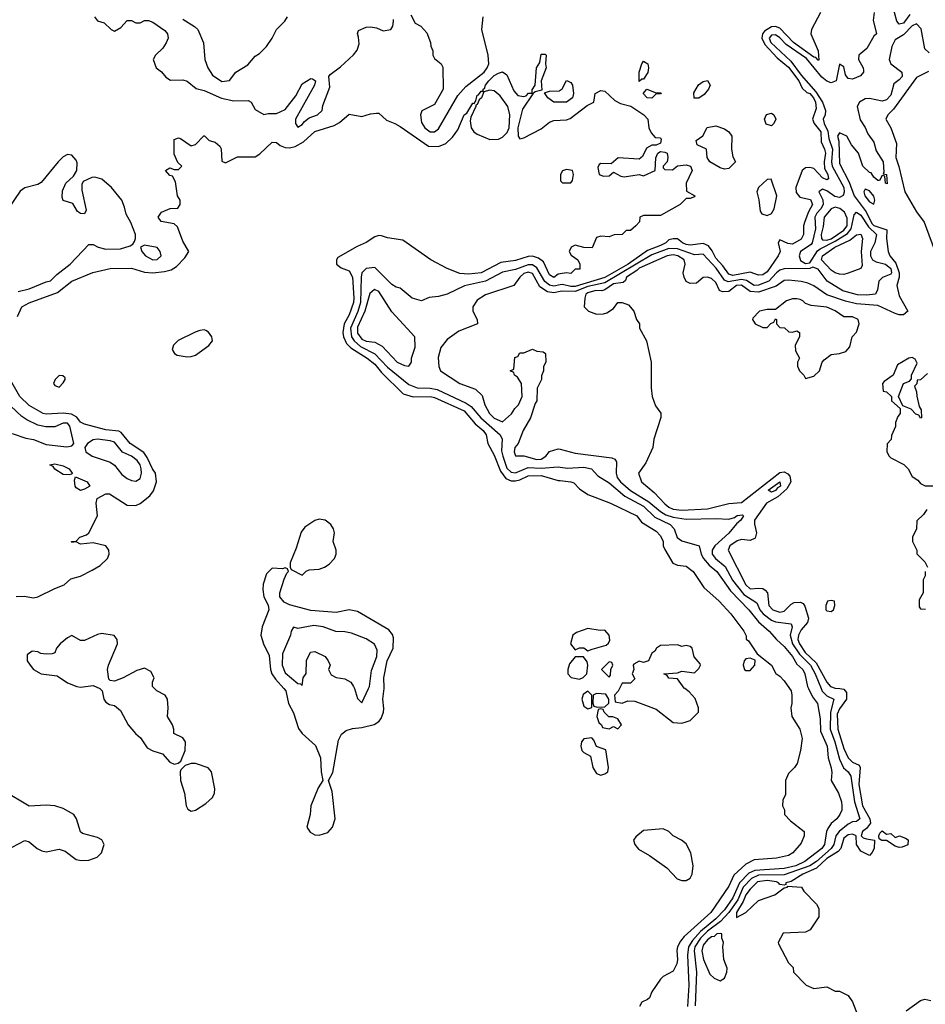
# Model space of a CAD drawing. Header units: inches. Extents: x 2380053 to 2584298, y 380219 to 546618.
# Tile 319 of 656: x 2537465 to 2541712, y 408520 to 413136. Entities that reach past the tile are written whole.
import ezdxf

# ---------------------------------------------------------------- set-up
doc = ezdxf.new("R2010")
doc.units = ezdxf.units.IN
doc.header["$MEASUREMENT"] = 0
for name, color, linetype in [('C5430', 7, 'Continuous'), ('C5431', 7, 'Continuous'), ('C5440', 7, 'Continuous'), ('C5441', 7, 'Continuous')]:
    doc.layers.add(name, color=color, linetype=linetype)

msp = doc.modelspace()

# ---------------------------------------------------------------- linework, layer by layer
at = {"layer": 'C5430', "color": 2}
for points, elevation in [([(2537842, 410000), (2537852, 409990), (2537860.7, 409950), (2537870, 409936), (2537886.2, 409926.2), (2537910, 409920.7), (2537938, 409898), (2537974.4, 409830), (2538008.2, 409790), (2538032.7, 409770), (2538063, 409723), (2538090, 409708.5), (2538134.4, 409694.4), (2538170, 409656), (2538190, 409646), (2538209.1, 409650.9), (2538220.4, 409659.6), (2538241.2, 409710), (2538242.7, 409750), (2538230, 409769), (2538189, 409790), (2538188.7, 409810), (2538182, 409830), (2538158, 409870), (2538162, 409910), (2538158, 409950), (2538148, 409970), (2538108, 409990), (2538098.3, 410000)], 6), ([(2538704.8, 410000), (2538713.7, 409990), (2538725.5, 409930), (2538750, 409886), (2538772.8, 409812.8), (2538790.2, 409790.2), (2538852.9, 409732.9), (2538876.2, 409676.2), (2538878.4, 409610), (2538887.3, 409570), (2538865.5, 409534.5), (2538830.3, 409450), (2538827.4, 409410), (2538812.2, 409350), (2538827, 409327), (2538850, 409314.4), (2538870, 409312.4), (2538910, 409326), (2538931.8, 409350), (2538944.2, 409390), (2538930, 409518), (2538913.2, 409570), (2538933.9, 409606.1), (2538960.9, 409759.1), (2538974, 409786), (2538996.9, 409803.1), (2539026.7, 409813.3), (2539070, 409818.3), (2539127.4, 409832.6), (2539150, 409845.5), (2539160.1, 409859.9), (2539171.5, 409890), (2539172.9, 409907.1), (2539167.8, 409950), (2539174.6, 410000)], 6), ([(2539034.7, 410000), (2539050, 409954), (2539070, 409934), (2539100.6, 410000)], 10), ([(2537430, 409256.5), (2537490, 409288), (2537510, 409282), (2537547.3, 409250), (2537570, 409239.3), (2537590, 409234.9), (2537650, 409248), (2537678.8, 409238.8), (2537730, 409198.8), (2537753.7, 409193.7), (2537790, 409195.8), (2537829.3, 409210), (2537849.5, 409230), (2537861.6, 409270), (2537850.9, 409290.9), (2537830, 409302.9), (2537760.2, 409320.2), (2537750, 409328), (2537731.6, 409390), (2537719.5, 409410), (2537670, 409437.4), (2537630, 409451.1), (2537590, 409454.3), (2537510, 409449.2), (2537390, 409520.5)], 6)]:
    msp.add_lwpolyline(points, dxfattribs=dict(at, elevation=elevation))
at = {"layer": 'C5430', "color": 2, "elevation": 6}
msp.add_lwpolyline([(2538290, 409649), (2538270, 409648.7), (2538241, 409639), (2538221, 409619), (2538218, 409610), (2538219.1, 409570), (2538238, 409510), (2538246.4, 409450), (2538254.6, 409434.6), (2538270, 409424.9), (2538290, 409430.4), (2538338, 409462), (2538369.6, 409490), (2538379.6, 409510), (2538380.7, 409530), (2538365.2, 409610), (2538350, 409629)], close=True, dxfattribs=at)
at = {"layer": 'C5431', "color": 2}
for points, elevation in [([(2537816, 413150), (2537830, 413131.3), (2537862, 413122), (2537894, 413090), (2537910, 413082), (2537940.4, 413099.6), (2537970, 413132), (2537990, 413132), (2538010, 413122), (2538030, 413122), (2538050, 413132), (2538070, 413132), (2538090, 413124.7), (2538146.4, 413086.4), (2538158, 413070), (2538162, 413050), (2538152.7, 413027.3), (2538136.9, 413003.1), (2538102, 412970), (2538092, 412950), (2538104.7, 412910), (2538130, 412891.3), (2538150, 412866.8), (2538172.8, 412852.8), (2538230, 412854.4), (2538250, 412848), (2538293.7, 412813.7), (2538330, 412804.2), (2538411.6, 412768.4), (2538470, 412756.4), (2538536.8, 412756.8), (2538551, 412750), (2538570, 412716), (2538610, 412691.3), (2538630, 412696), (2538670, 412696), (2538710, 412716), (2538760.1, 412779.9), (2538790, 412835.5), (2538830, 412860.7), (2538839.1, 412859.1), (2538852, 412850), (2538848, 412830), (2538758, 412670), (2538758, 412650), (2538770, 412632), (2538790, 412644.7), (2538800.2, 412659.8), (2538823.2, 412676.8), (2538862, 412690), (2538884, 412710), (2538886.3, 412733.7), (2538920.4, 412819.6), (2538915.3, 412870), (2538921.2, 412878.8), (2538970, 412914.8), (2539030, 412971), (2539047.2, 412992.8), (2539057.5, 413022.5), (2539054.8, 413054.8), (2539048.9, 413071.1), (2539054.6, 413085.4), (2539090, 413100.7), (2539110, 413102.8), (2539138.8, 413098.8), (2539170, 413084.7), (2539206, 413090), (2539214.6, 413105.4), (2539218, 413130), (2539218, 413138)], 10), ([(2538230, 413139.1), (2538284.9, 413104.9), (2538300.7, 413090), (2538327.5, 413027.5), (2538333.4, 412950), (2538347.7, 412910), (2538370, 412876), (2538412.7, 412847.3), (2538450, 412852), (2538479, 412890), (2538534.5, 412925.5), (2538570, 412964.7), (2538590, 412978), (2538622, 413010), (2538649, 413050), (2538669, 413090), (2538708.7, 413130), (2538722, 413150)], 14), ([(2539299.8, 413159.8), (2539319.8, 413119.8), (2539346, 413106), (2539375.3, 413075.3), (2539392, 413030), (2539392.7, 413012.7), (2539402, 412990), (2539402, 412970), (2539410, 412954), (2539442, 412930), (2539450, 412914), (2539451.3, 412810), (2539410, 412738), (2539351.6, 412708.4), (2539344.7, 412690), (2539350, 412654), (2539364.7, 412630), (2539390, 412611.3), (2539410, 412611.3), (2539430, 412624.7), (2539519.3, 412780.7), (2539557.4, 412822.6), (2539643, 412890), (2539657.4, 412910), (2539664.7, 412930), (2539662.4, 412970), (2539631.8, 413090), (2539639.5, 413150)], 10), ([(2537454.9, 411745.1), (2537475.1, 411790), (2537510, 411808.4), (2537642.8, 411857.2), (2537710, 411910.4), (2537808.4, 411951.6), (2537890, 411970.4), (2537990, 411972), (2538050, 411953.4), (2538090, 411950.3), (2538144.4, 411955.6), (2538175.8, 411964.2), (2538200.5, 411979.5), (2538240.2, 412019.8), (2538258, 412050), (2538230, 412098), (2538205.6, 412165.6), (2538190, 412179), (2538129.6, 412189.6), (2538114, 412210), (2538130, 412233.4), (2538171.3, 412251.3), (2538207.3, 412252.7), (2538218, 412270), (2538218, 412290), (2538206, 412310), (2538196.4, 412376.4), (2538182, 412402), (2538170, 412406), (2538148.7, 412430), (2538170, 412442), (2538190, 412434), (2538210, 412434), (2538226, 412450), (2538207.3, 412467.3), (2538190, 412506), (2538190, 412574), (2538210, 412582), (2538219.6, 412579.6), (2538270, 412544.7), (2538290, 412552), (2538328.4, 412591.6), (2538331.6, 412591.6), (2538354, 412570), (2538382, 412562), (2538403.6, 412543.6), (2538410.9, 412530.9), (2538412.7, 412472.7), (2538430, 412464.7), (2538486.6, 412493.4), (2538570, 412494), (2538592, 412508), (2538650, 412562.8), (2538670, 412560.7), (2538686.9, 412546.9), (2538710, 412537.6), (2538730, 412535.3), (2538757.7, 412542.3), (2538796.6, 412563.4), (2538850, 412612), (2538939.7, 412640.3), (2538964.9, 412655.1), (2539010, 412693), (2539070, 412682.8), (2539110, 412695.5), (2539138.8, 412698.8), (2539150, 412698), (2539184.9, 412664.9), (2539224.7, 412650), (2539250, 412634.9), (2539383.1, 412543.1), (2539430, 412542.4), (2539464, 412556), (2539495.1, 412584.9), (2539519.7, 412620.3), (2539550, 412690.6), (2539561.5, 412698.5), (2539590, 412744.7), (2539596.4, 412743.6), (2539604, 412756), (2539610, 412782), (2539616.4, 412783.6), (2539630, 412802), (2539638, 412802), (2539638, 412810), (2539645.6, 412814.4), (2539649.4, 412830), (2539665.1, 412850), (2539690, 412874), (2539710, 412885.5), (2539730, 412891.3), (2539750, 412878), (2539782.8, 412802.8), (2539801.6, 412781.6), (2539830, 412776), (2539840.4, 412779.6), (2539852, 412792), (2539868, 412792), (2539868, 412808), (2539882, 412830), (2539889.3, 412910), (2539904.7, 412935.3), (2539910, 412974), (2539930, 412974), (2539934, 412970), (2539931.3, 412928.7), (2539934.8, 412910), (2539911.3, 412850), (2539914, 412806), (2539882, 412798), (2539871.3, 412788.7), (2539823.4, 412716.6), (2539800.7, 412630), (2539802.8, 412590), (2539810, 412578), (2539830, 412582.8), (2539910, 412624.9), (2539950, 412655.5), (2539970, 412663), (2540000, 412664.9)], 6), ([(2540000, 412749.3), (2539969.5, 412749.5), (2539942, 412770), (2539926, 412794), (2539950, 412802), (2539996.4, 412803.6), (2540000, 412806)], 6), ([(2537458, 411862), (2537510, 411874), (2537590, 411907.3), (2537610, 411911.3), (2537638.9, 411941.1), (2537702, 411990), (2537790, 412082), (2537810, 412082), (2537834, 412070), (2537870, 412061), (2537938, 412062), (2537983.1, 412076.9), (2537995.3, 412084.7), (2538003.1, 412096.9), (2538008.7, 412110), (2538009, 412130), (2537986.3, 412186.3), (2537964.5, 412224.5), (2537957.5, 412257.5), (2537944, 412290), (2537895.3, 412350), (2537850, 412388.7), (2537818, 412398), (2537803.5, 412396.5), (2537762.8, 412377.2), (2537756.9, 412363.1), (2537756.9, 412336.9), (2537776.9, 412243.1), (2537770, 412226), (2537750, 412228), (2537736.4, 412236.4), (2537714.6, 412274.6), (2537669.1, 412289.1), (2537664, 412304), (2537666, 412334), (2537682, 412370), (2537717.2, 412402.8), (2537734, 412430), (2537734.6, 412465.4), (2537730, 412478), (2537710, 412502), (2537690, 412504), (2537670, 412493.2), (2537646, 412470), (2537566.2, 412373.8), (2537550, 412363.7), (2537490, 412348.3), (2537468.2, 412331.8), (2537411, 412250)], 10), ([(2540000, 411944.3), (2539990, 411942.7), (2539970, 411928.3), (2539950, 411940.9), (2539921, 412001), (2539898.9, 412018.9), (2539870, 412027.2), (2539850, 412025.7), (2539790, 412006.9), (2539721.7, 411998.3), (2539629.6, 411949.6), (2539570, 411942.6), (2539530, 411946.6), (2539470, 411969.6), (2539392.7, 412010), (2539262.3, 412102.3), (2539190, 412114), (2539162.7, 412122.7), (2539150, 412124.2), (2539130, 412118.4), (2539090, 412091.6), (2539047.3, 412072.7), (2538958, 412022), (2538951.3, 412010), (2538951.3, 411990), (2538973.4, 411973.4), (2539010, 411958.4), (2539025.7, 411930), (2539033, 411830), (2539030.2, 411810), (2539010, 411752.7), (2538987, 411710), (2538980.9, 411670), (2538984.2, 411650), (2538998.2, 411618.2), (2539017.6, 411597.6), (2539094.4, 411550), (2539130, 411522), (2539162.2, 411482.2), (2539262.9, 411382.9), (2539310, 411368), (2539390, 411370.2), (2539410, 411364.9), (2539550, 411302.6), (2539601.5, 411241.5), (2539639.5, 411210), (2539652.4, 411190), (2539660.7, 411150), (2539690, 411094), (2539719.5, 411019.5), (2539744.7, 410984.7), (2539770, 410974.7), (2539790, 410974.4), (2539810, 410978.3), (2539850, 410997.3), (2539910, 410998.6), (2539990, 410976.4), (2540000, 410975.4)], 6), ([(2540000, 411892.8), (2539970, 411887.7), (2539950, 411892.3), (2539928.5, 411908.5), (2539890, 411973.1), (2539870, 411986.3), (2539850, 411986.8), (2539790, 411964.8), (2539730, 411952.9), (2539650, 411910.8), (2539551.8, 411888.2), (2539470, 411849.2), (2539430, 411839), (2539385.4, 411834.6), (2539350, 411818), (2539306, 411830), (2539250, 411878), (2539230, 411882), (2539210, 411895.3), (2539130, 411975.3), (2539090, 411969.3), (2539070.4, 411949.6), (2539066, 411930), (2539063.7, 411810), (2539051.7, 411768.3), (2539017.3, 411690), (2539021.7, 411650), (2539033.8, 411630), (2539064.2, 411604.2), (2539130.1, 411570.1), (2539190, 411506.7), (2539290, 411426.5), (2539330, 411410.2), (2539390, 411409.3), (2539423.1, 411403.1), (2539559, 411339), (2539582.8, 411322.8), (2539627.8, 411270), (2539718.7, 411190), (2539727.6, 411170), (2539724.3, 411115.7), (2539730.2, 411090), (2539750, 411034.4), (2539770, 411014.9), (2539790, 411012.3), (2539850, 411036.5), (2539910, 411033.5), (2539990, 411039.6), (2540000, 411038.3)], 10), ([(2540000, 411861.9), (2539970, 411856.2), (2539940.9, 411860.9), (2539904.5, 411884.5), (2539870, 411946), (2539850, 411952.7), (2539830, 411946), (2539810.4, 411930), (2539782, 411890), (2539650, 411847), (2539610, 411821.2), (2539590.8, 411790), (2539590.8, 411770), (2539611.3, 411730), (2539612, 411710), (2539524.7, 411675.3), (2539470, 411637.2), (2539439.8, 411600.2), (2539427.1, 411552.9), (2539431, 411510), (2539438, 411490), (2539530, 411430.8), (2539603.5, 411403.5), (2539634, 411374), (2539646, 411330), (2539668.7, 411290), (2539690, 411268.7), (2539730, 411250.8), (2539772, 411288), (2539787, 411313), (2539804, 411330), (2539822, 411370), (2539818, 411430), (2539800.4, 411460.4), (2539786, 411470), (2539782, 411482), (2539766, 411490), (2539782, 411498), (2539787.3, 411552.7), (2539802, 411558), (2539810, 411574), (2539830, 411574), (2539870, 411592), (2539890, 411582), (2539919.6, 411579.6), (2539931.6, 411571.6), (2539932, 411530), (2539922, 411510), (2539922, 411490), (2539912.7, 411467.3), (2539912, 411450), (2539891.6, 411408.4), (2539891, 411350), (2539882.8, 411337.2), (2539861, 411270), (2539826, 411210), (2539802.8, 411150), (2539788, 411130), (2539784, 411110), (2539790, 411092), (2539830, 411090.8), (2539890, 411074.4), (2539910, 411075.5), (2539933.2, 411090), (2539950, 411111.3), (2539990, 411124.7), (2540000, 411122.1)], 14), ([(2537448.7, 410431.3), (2537486, 410434), (2537530, 410425.5), (2537550, 410430.4), (2537630, 410470.3), (2537674, 410486), (2537704.8, 410515.2), (2537750, 410527.7), (2537805.1, 410554.9), (2537842.4, 410577.6), (2537877.2, 410610), (2537885.2, 410630), (2537884, 410650), (2537869.1, 410669.1), (2537810, 410684), (2537750, 410678), (2537730, 410688), (2537710, 410686), (2537708, 410690), (2537730, 410692), (2537748, 410710), (2537779, 410721), (2537788.9, 410731.1), (2537829.6, 410810), (2537824, 410870), (2537829, 410891), (2537870, 410914), (2537887.3, 410912.7), (2537970, 410861), (2538010, 410858.8), (2538030, 410867.3), (2538075.8, 410904.2), (2538093, 410927), (2538107.3, 410970), (2538102.9, 411010), (2538088, 411030), (2538063.9, 411083.9), (2538047.6, 411107.6), (2537982.9, 411150), (2537940.8, 411200.8), (2537930, 411207.8), (2537870, 411214), (2537770, 411239.5), (2537750, 411249.4), (2537732.7, 411272.7), (2537707.6, 411287.6), (2537670, 411291.8), (2537590, 411286.3), (2537575.3, 411290), (2537510, 411327), (2537465.6, 411370), (2537374, 411530)], 6), ([(2537430, 411196), (2537493.7, 411173.7), (2537530, 411167.7), (2537590, 411144.9), (2537686, 411134), (2537710, 411138), (2537719, 411150), (2537701.1, 411230), (2537690, 411244.2), (2537670, 411245.4), (2537630, 411227.8), (2537587.8, 411227.8), (2537550, 411234.7), (2537499.7, 411259.7), (2537476, 411276), (2537424.6, 411324.6)], 10), ([(2539174.6, 410000), (2539175.2, 410004.8), (2539172.8, 410050), (2539188.7, 410130), (2539217.4, 410190), (2539217.5, 410237.5), (2539213.4, 410253.4), (2539196.1, 410276.1), (2539050, 410362), (2539010, 410369.4), (2538950, 410357), (2538830, 410366.3), (2538730, 410392.3), (2538705.8, 410405.8), (2538685.2, 410430), (2538685.2, 410450), (2538706, 410514), (2538718, 410542), (2538726, 410550), (2538722, 410562), (2538710, 410566), (2538698, 410562), (2538650, 410565.2), (2538622.4, 410537.6), (2538607.7, 410490), (2538604.9, 410464.9), (2538610.8, 410430), (2538630.7, 410390.7), (2538634, 410370), (2538602.8, 410290), (2538596.3, 410250), (2538608, 410210), (2538634.8, 410154.8), (2538641.7, 410090), (2538648.5, 410070), (2538664.8, 410044.8), (2538704.8, 410000)], 6), ([(2538098.3, 410000), (2538088.7, 410010), (2538088, 410030), (2538095.3, 410050), (2538080.4, 410080.4), (2538050, 410095.3), (2538015.3, 410084.7), (2537951.3, 410050), (2537910, 410035.3), (2537890, 410038), (2537884, 410044), (2537877.2, 410090), (2537881.2, 410110), (2537924, 410210), (2537922, 410230), (2537908.9, 410248.9), (2537850, 410259), (2537830, 410254), (2537770, 410225.2), (2537750, 410225.2), (2537710, 410248.7), (2537690, 410239), (2537656, 410210), (2537638.8, 410190), (2537630, 410168.7), (2537617.3, 410162.7), (2537590, 410160.9), (2537565.1, 410165.1), (2537550, 410173.2), (2537524.7, 410175.3), (2537501, 410159), (2537501, 410130), (2537514.8, 410110), (2537530.8, 410090), (2537566, 410070), (2537640.4, 410060.4), (2537690, 410026.8), (2537734, 410010), (2537750, 410007.3), (2537810, 410014), (2537841, 410001), (2537842, 410000)], 6), ([(2539100.6, 410000), (2539105.2, 410010), (2539114.5, 410085.5), (2539139.5, 410150), (2539141.2, 410181.2), (2539129.1, 410209.1), (2539090, 410234), (2539020.9, 410260.9), (2538990, 410266.6), (2538947.2, 410267.2), (2538888, 410290), (2538844.7, 410295.3), (2538770, 410282), (2538750, 410288), (2538738, 410270), (2538736, 410250), (2538697.5, 410162.5), (2538695.5, 410110), (2538710, 410074.8), (2538770, 410024.7), (2538782, 410022), (2538790, 410014), (2538795.3, 410050), (2538808.9, 410071.1), (2538810, 410132), (2538829.4, 410170.6), (2538850, 410174.8), (2538898, 410150), (2538912, 410130), (2538922, 410110), (2538914, 410090), (2538925.4, 410065.4), (2538950, 410052), (2538990, 410046), (2539018, 410030), (2539031.3, 410010), (2539034.7, 410000)], 10)]:
    msp.add_lwpolyline(points, dxfattribs=dict(at, elevation=elevation))
for points, elevation in [([(2539670, 412805.2), (2539642, 412798), (2539631, 412770), (2539619.6, 412760.4), (2539610, 412738), (2539603.6, 412736.4), (2539604.7, 412730), (2539580.5, 412679.5), (2539577.3, 412662.7), (2539582, 412630), (2539594.8, 412610), (2539610, 412599.1), (2539670, 412574.4), (2539710, 412575.8), (2539730, 412586), (2539751.9, 412608.1), (2539760.9, 412630), (2539763.7, 412690), (2539755.1, 412730), (2539719.1, 412779.1), (2539690, 412802.7)], 6), ([(2538050, 412079), (2538032, 412070), (2538038, 412050), (2538056, 412030), (2538090, 412010.8), (2538110, 412011.3), (2538128.7, 412030), (2538124, 412050), (2538110, 412068.7)], 10), ([(2539128.7, 411871.3), (2539107.1, 411852.9), (2539083.2, 411770), (2539050, 411695.1), (2539050, 411666), (2539070, 411638.9), (2539090, 411629.2), (2539130, 411624.4), (2539165.3, 411605.3), (2539234.8, 411530), (2539270, 411514.8), (2539290, 411512), (2539302, 411530), (2539302, 411550), (2539319.3, 411600.7), (2539319, 411650), (2539210, 411766), (2539150, 411862)], 14), ([(2538330, 411682), (2538310, 411679.5), (2538288.3, 411671.7), (2538208.3, 411631.7), (2538186.8, 411610), (2538181, 411590), (2538190.6, 411570.6), (2538203.8, 411563.8), (2538250, 411556.4), (2538270, 411557.1), (2538290, 411564), (2538351.9, 411608.1), (2538369.2, 411630), (2538366, 411650), (2538351.4, 411671.4), (2538338.7, 411678.7)], 6), ([(2537650, 411468), (2537632, 411450), (2537624.7, 411430), (2537630, 411422), (2537650, 411414), (2537670, 411434), (2537678, 411450), (2537678, 411458), (2537667.3, 411467.3)], 6), ([(2537830, 411169.6), (2537810, 411167), (2537782.8, 411150), (2537770.8, 411130), (2537776, 411110), (2537806, 411090), (2537890, 411062), (2537910, 411047.3), (2537944.4, 411004.4), (2537970, 410985.5), (2537990, 410976.3), (2538010, 410973.4), (2538030, 410986), (2538036.3, 411010), (2538034.7, 411030), (2538029.7, 411050), (2538015.8, 411070), (2537990, 411089.7), (2537948.3, 411108.3), (2537910, 411155.1), (2537890, 411162.6)], 10), ([(2537698, 411002), (2537670, 411004), (2537630, 411028.7), (2537622, 411042), (2537606, 411050), (2537630, 411054.8), (2537670, 411044.7), (2537698, 411030), (2537712, 411010), (2537710, 411006)], 6), ([(2537750, 410929.2), (2537730, 410942), (2537725.2, 410950), (2537723.1, 410976.9), (2537727.3, 410992.7), (2537782, 410970), (2537794, 410950), (2537770, 410935.3)], 6), ([(2538870, 410794), (2538850, 410789), (2538802.8, 410757.2), (2538786, 410734), (2538762, 410658), (2538734, 410590), (2538734, 410570), (2538738, 410558), (2538790, 410532), (2538809, 410551), (2538823.2, 410556.8), (2538870, 410560.5), (2538895.3, 410570), (2538916.6, 410583.4), (2538942, 410610), (2538948.7, 410630), (2538948.7, 410650), (2538935.3, 410690), (2538941.2, 410730), (2538937.2, 410750), (2538924, 410770), (2538898, 410790)], 6)]:
    msp.add_lwpolyline(points, close=True, dxfattribs=dict(at, elevation=elevation))
at = {"layer": 'C5440', "color": 2}
for points, elevation in [([(2540130, 409988), (2540108.1, 409971.9), (2540100.7, 409950), (2540110, 409918), (2540130, 409904.7), (2540148, 409912), (2540149, 409950), (2540148, 409970)], 6), ([(2540170, 409978), (2540154, 409970), (2540152.7, 409932.7), (2540158, 409918), (2540172.7, 409912.7), (2540210, 409914), (2540227.3, 409932.7), (2540228, 409950), (2540214, 409974)], 6), ([(2540190, 409906), (2540178, 409902), (2540172, 409870), (2540181, 409841), (2540194, 409830), (2540198, 409818), (2540230, 409812), (2540250, 409822), (2540270, 409812), (2540288, 409830), (2540270, 409858), (2540247.3, 409867.3), (2540228.4, 409868.4), (2540206, 409890), (2540202, 409902)], 6), ([(2540148.9, 409768.9), (2540110, 409765.2), (2540099.1, 409750), (2540097.1, 409730), (2540101.6, 409710), (2540110, 409700.5), (2540142.8, 409682.8), (2540152.7, 409630), (2540170, 409602), (2540190, 409594.9), (2540210, 409600.5), (2540222.7, 409610), (2540227, 409630), (2540213.3, 409713.3), (2540169.4, 409729.4), (2540158, 409758)], 6), ([(2540482, 409342), (2540390, 409334.5), (2540354.4, 409305.6), (2540344, 409290), (2540350.5, 409270), (2540367.5, 409247.5), (2540418.4, 409218.4), (2540500.5, 409160.5), (2540548.6, 409108.6), (2540570, 409100.7), (2540590, 409101), (2540609.1, 409110.9), (2540619, 409130), (2540624, 409170), (2540613.2, 409230), (2540590, 409273.2), (2540569.5, 409289.5), (2540530, 409309.3), (2540509, 409330)], 6), ([(2541530, 409318), (2541550, 409321), (2541570, 409302), (2541590.7, 409310.7), (2541619.6, 409299.6), (2541631.6, 409291.6), (2541630, 409268), (2541603.6, 409256.4), (2541590, 409255.3), (2541570, 409262), (2541530, 409288), (2541508, 409288), (2541496.4, 409296.4), (2541494, 409310), (2541498, 409322), (2541510, 409334)], 18), ([(2540752.7, 408852.7), (2540734, 408850), (2540722, 408838), (2540710, 408836.2), (2540690, 408822.9), (2540670, 408797.6), (2540663.9, 408770), (2540671.8, 408730), (2540701.7, 408661.7), (2540722.5, 408642.5), (2540750, 408630.7), (2540770, 408642.8), (2540781.6, 408670), (2540782.9, 408690), (2540767.6, 408730), (2540762, 408790), (2540766, 408810), (2540758, 408830), (2540758, 408850)], 18)]:
    msp.add_lwpolyline(points, close=True, dxfattribs=dict(at, elevation=elevation))
for points, elevation in [([(2540277.3, 410000), (2540271.6, 409988.4), (2540254, 409970), (2540258, 409938), (2540290, 409932), (2540316.4, 409943.6), (2540350, 409941), (2540450, 409904), (2540530, 409841), (2540570, 409838), (2540590, 409844.7), (2540610, 409851.3), (2540648, 409890), (2540648.7, 409910), (2540633.2, 409953.2), (2540604.7, 409984.7), (2540584.6, 410000)], 6), ([(2541075.7, 410000), (2541082.8, 409990), (2541086.8, 409970), (2541086.8, 409930), (2541082, 409910), (2541085.5, 409870), (2541124, 409810), (2541134, 409766), (2541126, 409710), (2541110.6, 409649.4), (2541098, 409630), (2541070, 409602), (2541056, 409570), (2541056, 409504), (2541043.6, 409476.4), (2541042, 409450), (2541051.6, 409431.6), (2541052, 409410), (2541079.8, 409379.8), (2541144.7, 409330), (2541144.7, 409310), (2541130, 409275.3), (2541090.8, 409230), (2541070, 409218), (2541014.7, 409205.3), (2540910, 409197.6), (2540870, 409177), (2540814.9, 409125.1), (2540790, 409073.2), (2540706, 408950), (2540582, 408838), (2540564.4, 408815.6), (2540550.4, 408790), (2540547.3, 408772.7), (2540550.4, 408730), (2540546.8, 408710), (2540530, 408675.3), (2540482, 408650), (2540470, 408638), (2540430, 408578), (2540418, 408550), (2540410, 408542), (2540382, 408530), (2540371.3, 408510)], 6), ([(2541164.2, 410000), (2541182.3, 409962.3), (2541206.8, 409930), (2541218.7, 409858.7), (2541220.6, 409800.6), (2541251.6, 409730), (2541255.8, 409675.8), (2541270.6, 409629.4), (2541273.7, 409606.3), (2541270.8, 409570), (2541304.9, 409510), (2541318.8, 409470), (2541321, 409450), (2541321, 409430), (2541310.7, 409410), (2541297.3, 409390), (2541270, 409367), (2541255.5, 409344.5), (2541249.1, 409330), (2541239.5, 409270), (2541226, 409250), (2541147, 409190), (2541105.5, 409170), (2541050, 409156.2), (2540912.5, 409147.5), (2540884.8, 409135.2), (2540840.2, 409090), (2540810, 409018.9), (2540770, 408963.5), (2540730, 408920.7), (2540657.9, 408862.1), (2540620.5, 408819.5), (2540601.4, 408790), (2540597.1, 408750), (2540602.6, 408610), (2540596.5, 408510)], 10), ([(2541223.1, 410000), (2541227.9, 409987.9), (2541250, 409966), (2541283, 409950), (2541266.7, 409890), (2541265.8, 409810), (2541287.7, 409750), (2541309.1, 409670), (2541328.8, 409628.8), (2541350.3, 409610), (2541362.8, 409590), (2541379.7, 409470), (2541405.3, 409390), (2541390, 409376.9), (2541370, 409376.1), (2541350, 409365.3), (2541308.7, 409330), (2541292.3, 409310), (2541283.5, 409270), (2541271, 409250), (2541201.2, 409190), (2541170.2, 409170), (2541050, 409126.4), (2540930, 409125), (2540896.5, 409110), (2540858.2, 409070), (2540832.6, 409010), (2540790.1, 408949.9), (2540752, 408908), (2540690, 408863.2), (2540657.7, 408830), (2540631.8, 408790), (2540627.8, 408770), (2540639.1, 408670), (2540632.4, 408512.4)], 14), ([(2541311.2, 410000), (2541330, 409998), (2541342.4, 409982.4), (2541341.7, 409950), (2541310, 409905.6), (2541299.1, 409880.9), (2541301.6, 409810), (2541330, 409719.1), (2541350, 409675.5), (2541370, 409655.8), (2541401.1, 409641.1), (2541406.7, 409630), (2541400.7, 409550), (2541417.6, 409450), (2541452.4, 409390), (2541454.8, 409370), (2541435.9, 409344.1), (2541417.3, 409330), (2541411, 409310), (2541420.5, 409300.5), (2541435.5, 409295.5), (2541474, 409290), (2541472, 409250), (2541462, 409230), (2541450, 409218), (2541410, 409238), (2541389.2, 409269.2), (2541388, 409310), (2541370, 409317.2), (2541350, 409314.3), (2541330, 409299.6), (2541315.5, 409250), (2541303.2, 409236.8), (2541250, 409202.9), (2541201.5, 409158.5), (2541138.4, 409130), (2541083.4, 409096.6), (2541058, 409090), (2541058, 409082), (2541050, 409078), (2541030, 409081.2), (2541023.7, 409090), (2541013.7, 409093.7), (2540970, 409101.3), (2540925.8, 409094.2), (2540890, 409060.5), (2540870, 409033.3), (2540858, 409002), (2540826.5, 408950), (2540826.4, 408926.4), (2540870, 408950.5), (2540930, 409006.8), (2541006, 409034), (2541050, 409066), (2541066, 409070), (2541066, 409074), (2541131.3, 409070), (2541142, 409050), (2541202, 408990), (2541212, 408970), (2541212, 408930), (2541172, 408870), (2541150, 408858), (2541046, 408854), (2541022, 408810), (2541023.6, 408803.6), (2541070, 408714), (2541092.7, 408692.7), (2541094, 408670), (2541154, 408610), (2541190, 408594), (2541250, 408602), (2541290, 408582), (2541310, 408582), (2541350, 408562), (2541370, 408532), (2541394.4, 408470)], 18), ([(2541622, 408490), (2541690, 408538), (2541710, 408544.7), (2541738, 408538)], 18)]:
    msp.add_lwpolyline(points, dxfattribs=dict(at, elevation=elevation))
at = {"layer": 'C5441', "color": 2}
for points, elevation in [([(2541638.7, 413161.3), (2541610, 413120.7), (2541590, 413116), (2541578, 413130), (2541556, 413210)], 14), ([(2541220.2, 413170), (2541178.9, 413090), (2541174.9, 413070), (2541210, 412991), (2541213, 412947), (2541210, 412946.6), (2541199.4, 412959.4), (2541190, 412961.3), (2541093.7, 413030), (2541030, 413096), (2541010, 413103.8), (2540990, 413102.4), (2540958.1, 413081.9), (2540949.1, 413070), (2540944.7, 413050), (2540959.4, 413019.4), (2541018.1, 412958.1), (2541070, 412913.2), (2541118.4, 412850), (2541134.7, 412814.7), (2541155.8, 412795.8), (2541170.2, 412790), (2541187.9, 412770), (2541197.5, 412750), (2541200, 412720), (2541182.3, 412670), (2541191.3, 412650), (2541221.8, 412610), (2541224.2, 412564.2), (2541239.6, 412530), (2541243.2, 412510), (2541237.6, 412470), (2541238.7, 412438.7), (2541255.6, 412410), (2541257.3, 412390), (2541250, 412385.6), (2541230, 412394.5), (2541190, 412438), (2541170, 412443.1), (2541150, 412441.7), (2541134, 412430), (2541105.3, 412350), (2541105.8, 412325.8), (2541124, 412304), (2541173.1, 412293.1), (2541183.1, 412270), (2541164.2, 412235.8), (2541146.7, 412190), (2541141.3, 412170), (2541141.3, 412130), (2541130, 412107.6), (2541090, 412084.7), (2541067.3, 412087.3), (2541030, 412104), (2541022, 412090), (2541030.7, 412050), (2541021.6, 412030), (2540970, 411954), (2540950, 411940.5), (2540930, 411938.7), (2540890, 411952.6), (2540810, 411936.5), (2540790, 411943.1), (2540762.9, 411982.9), (2540730, 412018), (2540713.3, 412053.3), (2540696.1, 412076.1), (2540670, 412087), (2540610, 412079.7), (2540590, 412082.6), (2540572.7, 412090), (2540549.6, 412109.6), (2540530, 412109.7), (2540510, 412103.5), (2540495.3, 412090), (2540470, 412077.2), (2540410, 412054.6), (2540318.8, 411990), (2540210, 411927), (2540070, 411886), (2540050, 411885.3), (2540010, 411894.5), (2540000, 411892.8)], 10), ([(2541472, 413170), (2541467.3, 413132.7), (2541482, 413078), (2541482.8, 413070), (2541470, 413059.3), (2541437.9, 413002.1), (2541400.9, 412970), (2541399, 412950), (2541420.8, 412910), (2541421.7, 412898.3), (2541422, 412890), (2541407.6, 412872.4), (2541370, 412857), (2541350, 412861.2), (2541337.5, 412877.5), (2541330, 412915.3), (2541310, 412928), (2541293.4, 412850), (2541270, 412840.5), (2541250, 412848.6), (2541227.5, 412867.5), (2541154.4, 412954.4), (2541060.3, 413020.3), (2541030, 413052), (2541010, 413066), (2540990, 413064), (2540979.7, 413050), (2540987.3, 413030), (2541081.3, 412941.3), (2541130, 412875.9), (2541198.4, 412798.4), (2541230.2, 412750), (2541243.2, 412710), (2541242, 412690), (2541233.1, 412670), (2541237.4, 412650), (2541254.4, 412614.4), (2541259.2, 412579.2), (2541276.6, 412530), (2541271.9, 412470), (2541275.6, 412450), (2541330.2, 412349.8), (2541331.9, 412328.1), (2541327.1, 412312.9), (2541310, 412303.1), (2541287, 412307), (2541250, 412334.5), (2541230, 412342.4), (2541213, 412330), (2541231.3, 412291.3), (2541232.3, 412270), (2541221.5, 412250), (2541202.8, 412230), (2541194.2, 412210), (2541196.4, 412156.4), (2541181.5, 412090), (2541177.1, 412082.9), (2541126, 412050), (2541120.9, 412030), (2541127.1, 412007.1), (2541150, 411993.7), (2541170, 411995.8), (2541207.2, 412052.8), (2541218.3, 412061.7), (2541290, 412097.3), (2541346.5, 412133.5), (2541364.7, 412155.3), (2541378.8, 412221.2), (2541390, 412234.6), (2541410, 412220.3), (2541445.2, 412165.2), (2541483.6, 412130), (2541475.5, 412090), (2541454.8, 412050), (2541455.6, 412030), (2541463.8, 412010), (2541480.8, 412000.8), (2541524.9, 411990), (2541550.2, 411970), (2541553.4, 411950), (2541550, 411943.6), (2541512, 411928), (2541493.4, 411910), (2541488, 411870), (2541478.8, 411850), (2541435.9, 411844.1), (2541393.6, 411846.4), (2541325.2, 411865.2), (2541251.2, 411910), (2541210, 411966.6), (2541184.4, 411975.6), (2541170, 411969.6), (2541050, 411968.4), (2541030, 411961.5), (2541014.9, 411950), (2540978.9, 411910), (2540930, 411892.4), (2540910, 411890.7), (2540873.1, 411913.1), (2540850, 411918.5), (2540787.6, 411907.6), (2540770, 411914.5), (2540730.9, 411970.9), (2540670, 412037.6), (2540630, 412033.5), (2540550, 412062.4), (2540510, 412064.1), (2540430, 412033.6), (2540210, 411903.4), (2540130, 411885.6), (2540070, 411862.5), (2540010, 411863.8), (2540000, 411861.9)], 14), ([(2541730, 412980.7), (2541710, 412999), (2541692.8, 413092.8), (2541670, 413117.4), (2541650, 413106.9), (2541610, 413065.6), (2541570, 413041.6), (2541555.3, 413010), (2541542, 412950), (2541550.4, 412930), (2541602, 412890), (2541603.1, 412870), (2541590, 412854), (2541564, 412836), (2541550, 412782.7), (2541530, 412760.5), (2541510, 412754.3), (2541450, 412767.6), (2541430, 412765.6), (2541403, 412750), (2541392.7, 412730), (2541406.2, 412666.2), (2541430, 412630.8), (2541442, 412602), (2541470, 412562.8), (2541480.9, 412520.9), (2541513.7, 412470), (2541518, 412422), (2541514, 412414), (2541530.6, 412410), (2541532.7, 412367.3), (2541526, 412370), (2541522, 412402), (2541510, 412406), (2541496.9, 412383.1), (2541490, 412382), (2541470, 412398), (2541458, 412418), (2541450, 412419.3), (2541418.4, 412450), (2541399.3, 412510), (2541365.6, 412550), (2541344, 412590), (2541310, 412605.2), (2541300.5, 412590), (2541306.9, 412566.9), (2541310, 412462.8), (2541354.6, 412374.6), (2541378.5, 412310), (2541435, 412235), (2541461.2, 412181.2), (2541470, 412172.2), (2541531.6, 412151.6), (2541530.4, 412110), (2541537.3, 412050), (2541546, 412030), (2541574.4, 411994.4), (2541589.4, 411950), (2541589.2, 411930), (2541578, 411890), (2541590, 411842), (2541630.6, 411770), (2541610, 411753.2), (2541590, 411752.3), (2541570, 411759.5), (2541490, 411796.9), (2541390, 411804.4), (2541337, 411817), (2541250, 411846), (2541189, 411889), (2541161.4, 411901.4), (2541130, 411908.6), (2541070, 411915.1), (2541050, 411913), (2541013, 411887), (2540930, 411858.4), (2540890, 411861.7), (2540850, 411892.1), (2540826.7, 411890), (2540790, 411862), (2540760.8, 411860.8), (2540747.1, 411867.1), (2540730, 411903.7), (2540710, 411923.7), (2540690, 411929), (2540670, 411928), (2540638.8, 411901.2), (2540610, 411899), (2540590, 411909), (2540580.9, 411930), (2540577, 411950), (2540585.6, 411990), (2540581.6, 412010), (2540552, 412030), (2540530, 412033.5), (2540502, 412030), (2540370, 411971.6), (2540359.8, 411960.2), (2540310.4, 411930), (2540306.7, 411913.3), (2540295.9, 411904.1), (2540250, 411897.2), (2540210, 411869.2), (2540195.5, 411864.5), (2540167.3, 411867.3), (2540130, 411856), (2540120.4, 411850), (2540114.8, 411830), (2540112, 411790), (2540132, 411770), (2540170, 411756), (2540203.1, 411756.9), (2540218, 411762), (2540250, 411782), (2540270, 411810.7), (2540290.8, 411810.8), (2540319.8, 411799.8), (2540344.7, 411770), (2540358, 411730), (2540371.3, 411710), (2540372, 411690), (2540404.7, 411630), (2540426.8, 411530), (2540426, 411410), (2540431.3, 411370), (2540446.4, 411326.4), (2540471.6, 411291.6), (2540471.6, 411271.6), (2540438.8, 411170), (2540434.8, 411130), (2540401.4, 411058.6), (2540366.8, 411010), (2540381, 410970), (2540439.9, 410919.9), (2540490, 410867.2), (2540510, 410850.4), (2540530, 410841.5), (2540570, 410837.4), (2540690, 410843.1), (2540790, 410868.5), (2540850, 410873), (2541030, 411012.9), (2541050, 411016.1), (2541067.6, 411007.6), (2541076.7, 410996.7), (2541080.7, 410970), (2541062.9, 410937.1), (2541020.9, 410899.1), (2540967.4, 410870), (2540910.6, 410790), (2540910.7, 410770.7), (2540921, 410730), (2540914.4, 410705.6), (2540890, 410695.3), (2540850, 410699), (2540830, 410693.2), (2540796, 410670), (2540787.3, 410650), (2540870, 410486.4), (2540890, 410467.4), (2540930, 410471.8), (2540950, 410468.9), (2540961.8, 410461.8), (2540972, 410450), (2540978.7, 410390), (2540996.3, 410370), (2541030, 410358.9), (2541050, 410363.7), (2541083.3, 410396.7), (2541096.4, 410403.6), (2541126, 410406), (2541138.9, 410398.9), (2541147.1, 410387.1), (2541164, 410330), (2541158.9, 410310), (2541130, 410275.1), (2541117.3, 410250), (2541114.4, 410230), (2541121.5, 410210), (2541149.3, 410170), (2541200.8, 410120.8), (2541250, 410030.5), (2541266.7, 410010), (2541290, 410002.3), (2541311.2, 410000)], 18), ([(2541727.2, 412892.8), (2541670, 412866), (2541563.6, 412716.4), (2541536, 412690), (2541526.8, 412670), (2541551, 412630), (2541576.3, 412556.3), (2541574, 412490), (2541588.6, 412448.6), (2541615.3, 412330), (2541670, 412236.3), (2541706.4, 412186.4), (2541766, 412026)], 22), ([(2540000, 412806), (2540008.4, 412811.6), (2540029.1, 412850.9), (2540034, 412850), (2540050, 412842), (2540058, 412830), (2540062, 412790), (2540058, 412770), (2540030, 412749), (2540000, 412749.3)], 6), ([(2540000, 412664.9), (2540030, 412666.8), (2540046.3, 412673.7), (2540126.3, 412733.7), (2540158, 412750), (2540164, 412790), (2540190, 412804.7), (2540210, 412802), (2540256.9, 412756.9), (2540282.8, 412742.8), (2540330.4, 412730.4), (2540392, 412690), (2540411.3, 412670), (2540416, 412630), (2540426.4, 412606.4), (2540444.7, 412584.7), (2540470, 412582), (2540474, 412574), (2540470, 412558), (2540450, 412548), (2540430, 412548), (2540405.4, 412534.6), (2540385.4, 412494.6), (2540370, 412482), (2540271.3, 412488.7), (2540239.6, 412460.4), (2540190, 412462), (2540182.8, 412457.2), (2540176.9, 412443.1), (2540182, 412410), (2540203.5, 412403.5), (2540230, 412404.7), (2540250, 412422), (2540283.5, 412403.5), (2540299.8, 412399.8), (2540370, 412411), (2540390, 412404.7), (2540446, 412430), (2540448.4, 412488.4), (2540458, 412510), (2540470, 412518), (2540490, 412516), (2540502, 412510), (2540504.7, 412490), (2540502, 412470), (2540482, 412450), (2540482, 412442), (2540490, 412434), (2540527.3, 412432.7), (2540550, 412451.3), (2540590, 412456), (2540611.3, 412450), (2540618, 412430), (2540591.3, 412370), (2540592.7, 412332.7), (2540631.1, 412311.1), (2540630, 412306), (2540610, 412298), (2540590, 412298), (2540562, 412270), (2540470, 412218), (2540390, 412218), (2540374, 412210), (2540371.3, 412188.7), (2540354, 412170), (2540330, 412148.7), (2540310, 412148), (2540290, 412128.7), (2540252.7, 412127.3), (2540230, 412118), (2540190, 412122), (2540170, 412115.3), (2540150, 412066), (2540110, 412068), (2540070, 412079), (2540052, 412070), (2540042, 412050), (2540051.6, 412031.6), (2540082, 412010), (2540092, 411990), (2540092.7, 411967.3), (2540070, 411966), (2540050, 411946), (2540030, 411949.2), (2540000, 411944.3)], 6), ([(2541722, 411478), (2541690, 411448), (2541674, 411446), (2541671.6, 411428.4), (2541662, 411418), (2541671.3, 411391.3), (2541671.6, 411371.6), (2541683.6, 411323.6), (2541692.7, 411307.3), (2541694, 411270), (2541690, 411268), (2541682, 411282), (2541667.3, 411287.3), (2541646, 411310), (2541606, 411326), (2541586, 411370), (2541609, 411431), (2541638, 411442), (2541647.3, 411452.7), (2541648, 411470), (2541673.6, 411526.4), (2541664.7, 411544.7), (2541650, 411552.7), (2541634, 411550), (2541582, 411518), (2541562, 411470), (2541519.6, 411440.4), (2541512, 411430), (2541514, 411394), (2541530, 411392), (2541554, 411370), (2541554, 411350), (2541594, 411314), (2541594, 411290), (2541583.6, 411276.4), (2541572.7, 411247.3), (2541571.6, 411228.4), (2541552.7, 411187.3), (2541551.6, 411168.4), (2541532.7, 411147.3), (2541532, 411110), (2541542, 411090), (2541550, 411082), (2541611.1, 411051.1), (2541632, 411030), (2541650, 410994), (2541676.9, 410976.9), (2541690, 410962), (2541711.6, 410951.6), (2541750, 410951.3)], 22), ([(2540000, 411122.1), (2540070, 411104), (2540242, 411082), (2540255.5, 411075.5), (2540264, 411064), (2540262.6, 411010), (2540267.6, 410990), (2540283.1, 410970), (2540329.5, 410929.5), (2540416.3, 410876.3), (2540470.3, 410830), (2540495.3, 410815.3), (2540530, 410803.8), (2540590, 410795), (2540730, 410798.5), (2540790, 410795.3), (2540817.4, 410802.6), (2540830, 410811.8), (2540855.1, 410815.1), (2540859.1, 410810), (2540847.3, 410790), (2540826.9, 410773.1), (2540790.8, 410729.2), (2540725.3, 410670), (2540712.9, 410650), (2540713.1, 410630), (2540728.9, 410610), (2540772.8, 410572.8), (2540808.2, 410508.2), (2540861.2, 410441.2), (2540921.7, 410401.7), (2540935.8, 410370), (2540951.8, 410350), (2540990, 410321.5), (2541010, 410312.8), (2541083.5, 410303.5), (2541088, 410290), (2541078, 410250), (2541089.3, 410210), (2541122, 410162), (2541174.2, 410110), (2541195.4, 410070), (2541223.1, 410000)], 14), ([(2540000, 411038.3), (2540034, 411034), (2540110, 411038.5), (2540146.8, 411030), (2540177.1, 410997.1), (2540230, 410965.3), (2540302.3, 410902.3), (2540390, 410855.5), (2540443.9, 410803.9), (2540515.5, 410770), (2540534.9, 410750), (2540549.2, 410709.2), (2540570, 410692.7), (2540651.3, 410670), (2540660.3, 410630), (2540671.8, 410610), (2540699, 410579), (2540734.4, 410550), (2540798, 410458), (2540884.9, 410370), (2540930, 410313.7), (2540980.4, 410270), (2541014.9, 410230), (2541050, 410198), (2541088.5, 410150), (2541110, 410114.9), (2541137.1, 410090), (2541146.4, 410070), (2541159.5, 410010), (2541164.2, 410000)], 10), ([(2540000, 410975.4), (2540050, 410970.4), (2540064.4, 410964.4), (2540090, 410936.3), (2540130, 410910.5), (2540236, 410870), (2540358.8, 410810), (2540381.2, 410781.2), (2540450, 410738.8), (2540470, 410716), (2540482.8, 410690), (2540482.8, 410670), (2540490, 410652), (2540527.7, 410587.7), (2540550, 410578.8), (2540590, 410574), (2540622.8, 410550), (2540673.8, 410473.8), (2540744.9, 410410), (2540800.7, 410350), (2540861, 410270), (2540872, 410248), (2540872, 410232), (2540883.6, 410223.6), (2540922.8, 410162.8), (2540990.5, 410110.5), (2541010.8, 410070.8), (2541030, 410058), (2541050, 410036), (2541075.7, 410000)], 6), ([(2541719.8, 410840.2), (2541703.6, 410816.4), (2541672.7, 410787.3), (2541671.3, 410750), (2541652, 410710), (2541652, 410690), (2541672, 410650), (2541672.7, 410632.7), (2541710, 410594), (2541722, 410570)], 22), ([(2541712, 410550), (2541711.6, 410528.4), (2541702, 410510), (2541702, 410450), (2541683.6, 410416.4), (2541683.6, 410383.6), (2541690, 410374), (2541712.7, 410372.7)], 22), ([(2540584.6, 410000), (2540582, 410002), (2540550, 410046), (2540508.9, 410048.9), (2540502, 410062), (2540486, 410070), (2540550, 410074), (2540570, 410082), (2540630, 410074), (2540650, 410094), (2540658, 410110), (2540656.4, 410116.4), (2540628.4, 410148.4), (2540618, 410190), (2540610, 410198), (2540590, 410202), (2540570, 410198), (2540550, 410206), (2540470, 410202), (2540452, 410190), (2540443.6, 410176.4), (2540430, 410166), (2540414, 410130), (2540390, 410122), (2540370, 410128.7), (2540345.4, 410114.6), (2540342, 410110), (2540344.7, 410090), (2540338, 410070), (2540350, 410046), (2540330, 410026), (2540290, 410026), (2540277.3, 410000)], 6)]:
    msp.add_lwpolyline(points, dxfattribs=dict(at, elevation=elevation))
for points, elevation in [([(2540370, 412846), (2540369.6, 412890.4), (2540382, 412930), (2540390, 412942), (2540410.7, 412930), (2540414, 412910), (2540410.7, 412889.3), (2540390, 412858), (2540382, 412858)], 6), ([(2540628.9, 412768.9), (2540626, 412794), (2540649.2, 412830.8), (2540670, 412846), (2540690.8, 412850.8), (2540702.8, 412830), (2540694.8, 412810), (2540674.6, 412785.4), (2540650, 412769.2)], 6), ([(2540430, 412769.2), (2540408, 412770), (2540388.7, 412790), (2540406, 412810), (2540450, 412794), (2540472.7, 412792.7), (2540470, 412788.7), (2540450, 412788)], 6), ([(2540990, 412638), (2540966, 412646), (2540958, 412670), (2540968, 412692), (2540990, 412698), (2541002, 412690), (2541010.8, 412670), (2541002, 412650)], 6), ([(2540770, 412435.3), (2540750, 412441.2), (2540701.2, 412470), (2540688.7, 412490), (2540686, 412530), (2540642, 412550), (2540638, 412570), (2540668.7, 412591.3), (2540689.1, 412630.9), (2540730, 412638), (2540770, 412624.7), (2540790.7, 412610.7), (2540804.7, 412590), (2540802.8, 412530), (2540810, 412494), (2540822, 412470), (2540790, 412438)], 6), ([(2540030, 412434), (2540010, 412428), (2540001, 412410), (2540001, 412381), (2540010, 412372), (2540050, 412372), (2540057.2, 412382.8), (2540062, 412410), (2540058, 412430)], 6), ([(2540989.1, 412389.1), (2540970, 412386.6), (2540930.4, 412350), (2540921.7, 412330), (2540932.1, 412292.1), (2540938.2, 412238.2), (2540945.7, 412225.7), (2540970, 412218.5), (2540990, 412227.6), (2541004, 412250), (2541015.8, 412310)], 10), ([(2541430, 412341.2), (2541423, 412330), (2541428.7, 412310), (2541450, 412283), (2541470, 412271.3), (2541475.6, 412290), (2541470, 412308.7), (2541450, 412333.6)], 22), ([(2541290, 412258), (2541270, 412249.7), (2541237.8, 412210), (2541233.4, 412166.6), (2541224.1, 412130), (2541225.3, 412110), (2541230, 412104.9), (2541250, 412102.5), (2541270, 412109.5), (2541330, 412149.4), (2541344.8, 412170), (2541345.1, 412205.1), (2541333.3, 412233.3), (2541310.9, 412250.9)], 18), ([(2541330, 411942), (2541310, 411944), (2541290, 411949.4), (2541270, 411962.7), (2541225.7, 412010), (2541229.8, 412030), (2541288, 412070), (2541357.4, 412102.6), (2541390, 412127.3), (2541410, 412130.7), (2541417.3, 412110), (2541410.6, 412050), (2541415.6, 411984.4), (2541410, 411969.4), (2541350, 411948.7)], 10), ([(2541110, 411827.6), (2541090, 411827.6), (2541061.1, 411818.9), (2541010, 411778), (2540970, 411778), (2540934, 411770), (2540903.6, 411736.4), (2540902, 411730), (2540914, 411710), (2540950, 411694), (2540970, 411694), (2540987.3, 411712.7), (2541002, 411718), (2541010, 411734), (2541014, 411730), (2541014, 411710), (2541030, 411694), (2541051.3, 411691.3), (2541072.7, 411672.7), (2541090, 411672), (2541110, 411678), (2541122, 411670), (2541122, 411650), (2541102, 411610), (2541103.6, 411583.6), (2541122, 411550), (2541112, 411530), (2541112.7, 411512.7), (2541122, 411490), (2541142, 411470), (2541150, 411454), (2541190, 411464.7), (2541215.3, 411490), (2541229, 411530), (2541238, 411542), (2541270, 411566), (2541310, 411571.3), (2541339, 411581), (2541358, 411602), (2541368.7, 411650), (2541388.9, 411671.1), (2541402, 411710), (2541397.2, 411730), (2541370, 411742.7), (2541330, 411742.7), (2541290, 411771.3), (2541250.7, 411789.3), (2541177, 411797), (2541150, 411805.2), (2541138.4, 411818.4), (2541125.1, 411825.1)], 22), ([(2540990, 410921.1), (2540974.5, 410930), (2541030.2, 410970.2), (2541033.4, 410950), (2541018.9, 410941.1), (2541010, 410928.9)], 14), ([(2541270, 410414), (2541254, 410410), (2541246, 410390), (2541246, 410370), (2541250, 410364.7), (2541270, 410361), (2541282, 410370), (2541288, 410390), (2541286, 410410)], 22), ([(2540130, 410282.4), (2540077, 410263), (2540059.1, 410250), (2540048, 410210), (2540070, 410182), (2540090.7, 410190.7), (2540110.7, 410190.7), (2540130, 410178), (2540150, 410184.7), (2540215.5, 410204.5), (2540226, 410214), (2540232.1, 410227.9), (2540229.2, 410250), (2540210, 410274), (2540187.3, 410272.7)], 6), ([(2540070.7, 410149.3), (2540044.2, 410115.8), (2540036, 410090), (2540035.8, 410070), (2540051.8, 410051.8), (2540090, 410044), (2540107.7, 410052.3), (2540125.2, 410070), (2540129.4, 410110), (2540126.3, 410126.3), (2540109.2, 410149.2)], 6), ([(2540230, 410126), (2540194, 410090), (2540230, 410054), (2540236.4, 410063.6), (2540238, 410090), (2540246, 410110), (2540242, 410122)], 6), ([(2540890, 410142.7), (2540870, 410139.3), (2540862, 410130), (2540858, 410110), (2540864.9, 410090), (2540870, 410085.5), (2540890, 410085.5), (2540912.3, 410110), (2540913.6, 410133.6)], 6)]:
    msp.add_lwpolyline(points, close=True, dxfattribs=dict(at, elevation=elevation))

doc.saveas('drawing.dxf')
